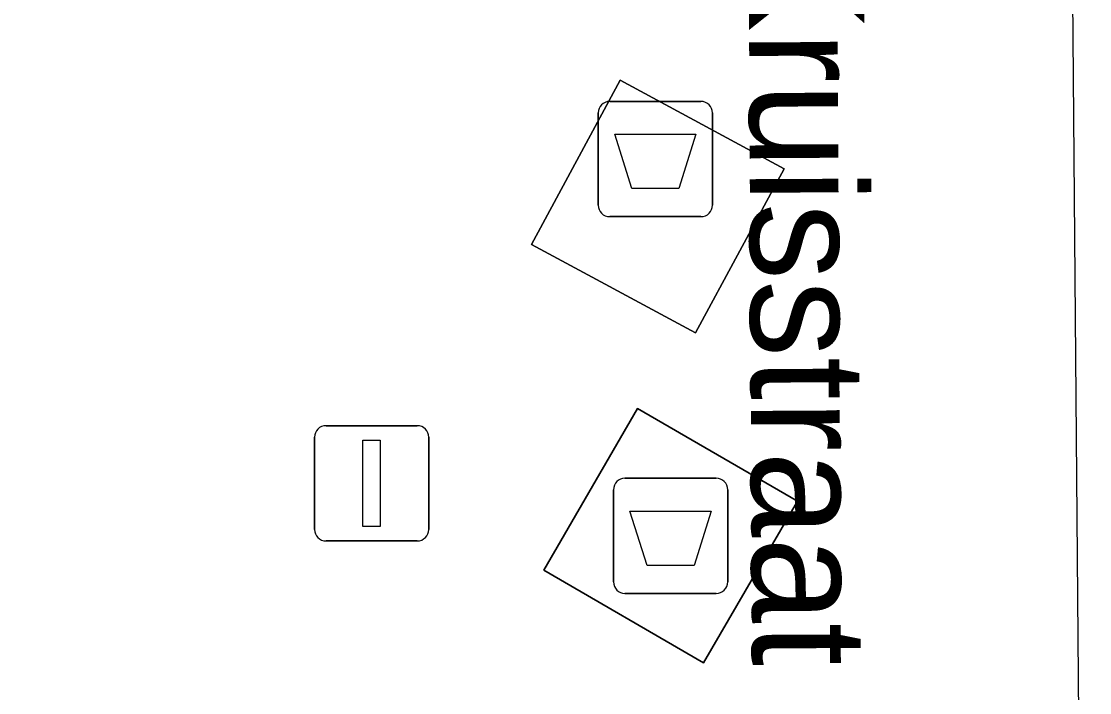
# Model space of a CAD drawing. Extents: x 160377 to 161131, y 383938 to 384853.
# Drawn here: x 161121.54 to 161130.8, y 384267.39 to 384273.21 of the extents above; entities that cross this region are included whole.
import ezdxf

# ---------------------------------------------------------------- set-up
doc = ezdxf.new("R2010")
doc.units = 0
for name, color, linetype in [('IMGEO_Afval_apart_plaats', 7, 'Continuous'), ('IMGEO_Lichtmast', 7, 'Continuous'), ('IMGEO_Openbare_ruimte_label', 7, 'Continuous'), ('IMGEO_Voetpad_gesloten', 7, 'Continuous'), ('IMGEO_Voetpad_open', 7, 'Continuous')]:
    doc.layers.add(name, color=color, linetype=linetype)

msp = doc.modelspace()

# ---------------------------------------------------------------- linework, layer by layer
at = {"layer": 'IMGEO_Afval_apart_plaats'}
for p, q in [((161126.6421, 384272.5175), (161127.4319, 384272.5175)), ((161127.4319, 384272.5175), (161126.6421, 384272.5175)), ((161126.5421, 384271.6185), (161126.5421, 384272.4175)), ((161126.5421, 384272.4175), (161126.5421, 384271.6185)), ((161127.5319, 384272.4175), (161127.5319, 384271.6185)), ((161127.5319, 384271.6185), (161127.5319, 384272.4175)), ((161127.4319, 384271.5185), (161126.6421, 384271.5185)), ((161126.6421, 384271.5185), (161127.4319, 384271.5185)), ((161126.7741, 384269.2515), (161127.5639, 384269.2515)), ((161127.5639, 384269.2515), (161126.7741, 384269.2515)), ((161126.6741, 384268.3525), (161126.6741, 384269.1515)), ((161126.6741, 384269.1515), (161126.6741, 384268.3525)), ((161127.6639, 384269.1515), (161127.6639, 384268.3525)), ((161127.6639, 384268.3525), (161127.6639, 384269.1515)), ((161127.5639, 384268.2525), (161126.7741, 384268.2525)), ((161126.7741, 384268.2525), (161127.5639, 384268.2525))]:
    msp.add_line(p, q, dxfattribs=at)
for points in [[(161126.6848, 384272.2324), (161127.3892, 384272.2324), (161127.2404, 384271.7615), (161126.8336, 384271.7615), (161126.6848, 384272.2324)], [(161126.8168, 384268.9664), (161127.5212, 384268.9664), (161127.3724, 384268.4955), (161126.9656, 384268.4955), (161126.8168, 384268.9664)]]:
    msp.add_lwpolyline(points, dxfattribs=at)
for centre, start, end in [((161126.6421, 384272.4175), 90, 180), ((161126.6421, 384272.4175), 90, 180), ((161127.4319, 384272.4175), 0, 90), ((161127.4319, 384272.4175), 360, 90), ((161126.6421, 384271.6185), 180, 270), ((161126.6421, 384271.6185), 180, 270), ((161127.4319, 384271.6185), 270, 0), ((161127.4319, 384271.6185), 270, 0), ((161126.7741, 384269.1515), 90, 180), ((161126.7741, 384269.1515), 90, 180), ((161127.5639, 384269.1515), 0, 90), ((161127.5639, 384269.1515), 360, 90), ((161126.7741, 384268.3525), 180, 270), ((161126.7741, 384268.3525), 180, 270), ((161127.5639, 384268.3525), 270, 0), ((161127.5639, 384268.3525), 270, 0)]:
    msp.add_arc(centre, 0.1, start, end, dxfattribs=at)
at = {"layer": 'IMGEO_Lichtmast'}
for p, q in [((161124.1841, 384269.7065), (161124.9739, 384269.7065)), ((161124.9739, 384269.7065), (161124.1841, 384269.7065)), ((161124.0841, 384268.8075), (161124.0841, 384269.6065)), ((161124.0841, 384269.6065), (161124.0841, 384268.8075)), ((161125.0739, 384269.6065), (161125.0739, 384268.8075)), ((161125.0739, 384268.8075), (161125.0739, 384269.6065)), ((161124.9739, 384268.7075), (161124.1841, 384268.7075)), ((161124.1841, 384268.7075), (161124.9739, 384268.7075))]:
    msp.add_line(p, q, dxfattribs=at)
msp.add_lwpolyline([(161124.504, 384269.582), (161124.654, 384269.582), (161124.654, 384268.832), (161124.504, 384268.832), (161124.504, 384269.582)], dxfattribs=at)
for centre, start, end in [((161124.1841, 384269.6065), 90, 180), ((161124.1841, 384269.6065), 90, 180), ((161124.9739, 384269.6065), 0, 90), ((161124.9739, 384269.6065), 360, 90), ((161124.1841, 384268.8075), 180, 270), ((161124.1841, 384268.8075), 180, 270), ((161124.9739, 384268.8075), 270, 0), ((161124.9739, 384268.8075), 270, 0)]:
    msp.add_arc(centre, 0.1, start, end, dxfattribs=at)
at = {"layer": 'IMGEO_Voetpad_gesloten'}
for points in [[(161128.154, 384271.934), (161126.732, 384272.701), (161125.964, 384271.278), (161127.386, 384270.511)], [(161128.268, 384269.052), (161126.883, 384269.855), (161126.07, 384268.453), (161127.455, 384267.65)]]:
    msp.add_lwpolyline(points, close=True, dxfattribs=at)
at = {"layer": 'IMGEO_Voetpad_open'}
msp.add_lwpolyline([(161120.7284, 384169.9428), (161121.2489, 384173.7891), (161121.031, 384173.818), (161123.942, 384197.685), (161124.4762, 384197.6371), (161125.7977, 384207.4024), (161125.05, 384207.499), (161126.349, 384220.054), (161127.1687, 384219.9491), (161127.7992, 384226.1599), (161127.01, 384226.228), (161128.163, 384248.151), (161130.0228, 384248.0626), (161130.8, 384255.718), (161130.7623, 384260.2775), (161128.339, 384260.305), (161128.334, 384266.377), (161130.7113, 384266.4432), (161130.6419, 384274.8366)], dxfattribs=at)
for points in [[(161125.964, 384271.278), (161126.732, 384272.701), (161128.154, 384271.934), (161127.386, 384270.511)], [(161126.07, 384268.453), (161126.883, 384269.855), (161128.268, 384269.052), (161127.455, 384267.65)]]:
    msp.add_lwpolyline(points, close=True, dxfattribs=at)

# ---------------------------------------------------------------- texts
at = {"layer": 'IMGEO_Openbare_ruimte_label'}
msp.add_text('Kruisstraat', height=1, rotation=270.28648, dxfattribs=at).set_placement((161127.8448, 384274.0137))

doc.saveas('drawing.dxf')
